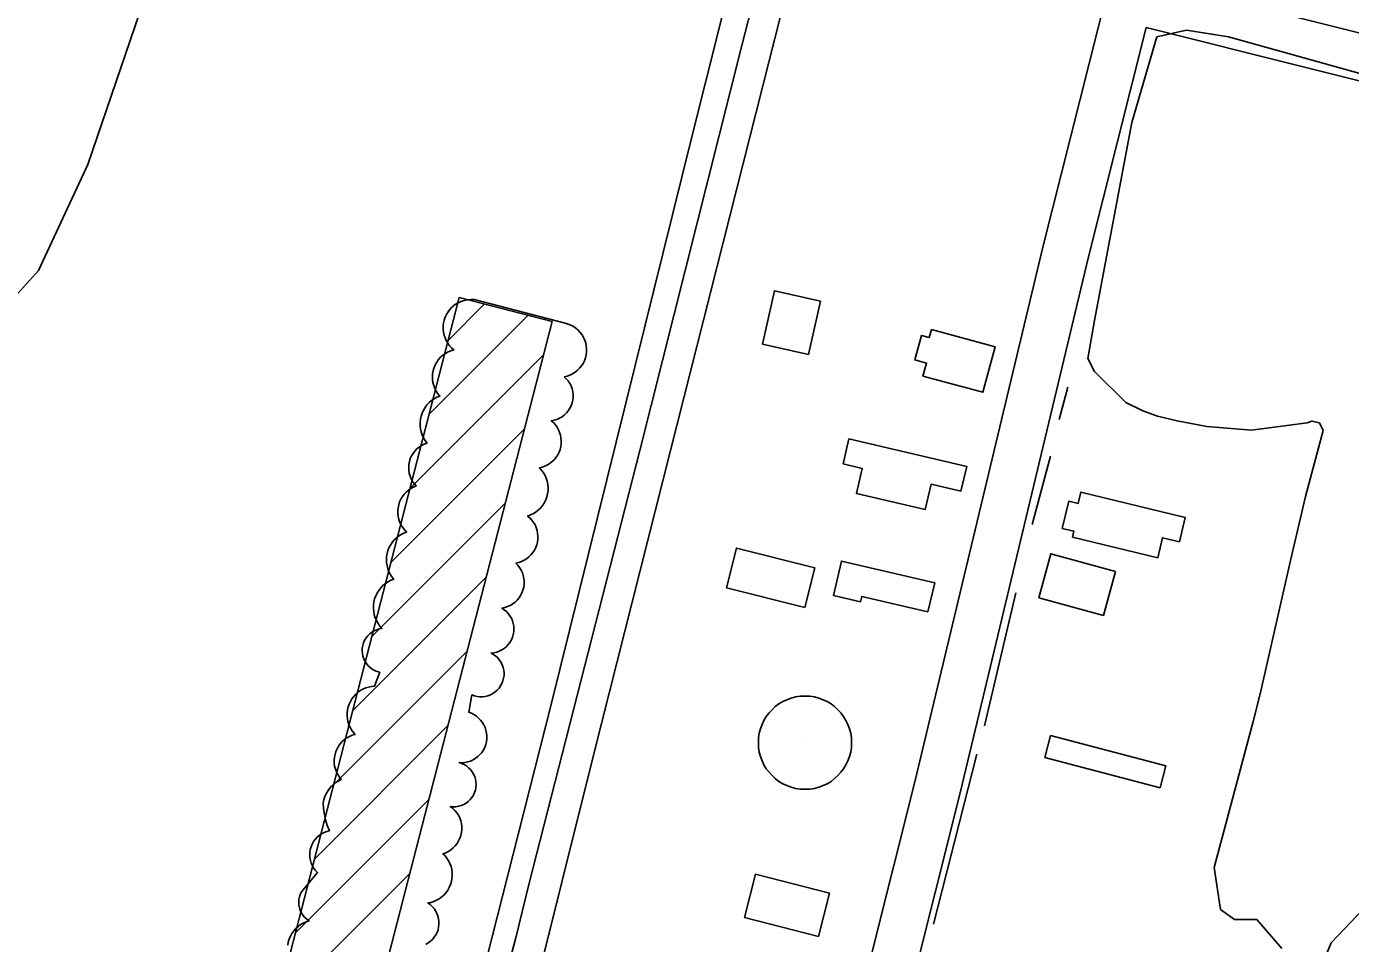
# Model space of a CAD drawing. Extents: x 3567028 to 3605064, y 510945 to 536587.
# Drawn here: x 3590344 to 3591196, y 526273 to 526862 of the extents above; entities that cross this region are included whole.
import ezdxf

# ---------------------------------------------------------------- set-up
doc = ezdxf.new("R2010")
doc.units = 0
for name, color, linetype in [('V-BLDG-OTLN', 7, 'Continuous'), ('V-DOMW-TANK', 7, 'Continuous'), ('V-RAIL-TRAK', 7, 'Continuous'), ('V-ROAD-CNTR', 7, 'Continuous'), ('V-SITE-STRC', 7, 'Continuous'), ('V-SITE-VEGE', 7, 'Continuous'), ('V-TOPO-SHOR', 7, 'Continuous')]:
    doc.layers.add(name, color=color, linetype=linetype)

msp = doc.modelspace()

# ---------------------------------------------------------------- linework, layer by layer
at = {"layer": 'V-BLDG-OTLN'}
for p, q in [((3590615.69, 526660.83), (3590638.81, 526683.95)), ((3590603.39, 526613.18), (3590666.91, 526676.7)), ((3590591.1, 526565.54), (3590676.85, 526651.29)), ((3590578.81, 526517.89), (3590664.56, 526603.64)), ((3590566.52, 526470.24), (3590652.27, 526555.99)), ((3590554.23, 526422.59), (3590639.98, 526508.35)), ((3590541.94, 526374.95), (3590627.69, 526460.7)), ((3590529.65, 526327.3), (3590615.4, 526413.05)), ((3590517.35, 526279.65), (3590603.11, 526365.41)), ((3590505.06, 526232.01), (3590590.81, 526317.76))]:
    msp.add_line(p, q, dxfattribs=at)
for points in [[(3590855.12, 526685.9), (3590847.36, 526651.57), (3590817.73, 526658.28), (3590825.5, 526692.6)], [(3590622.72, 526688.1), (3590682.38, 526672.71), (3590428.93, 525690.24), (3590369.27, 525705.63)], [(3590926.55, 526667.6), (3590967.52, 526656.52), (3590959.59, 526627.23), (3590921.07, 526637.65), (3590923.35, 526646.08), (3590915.84, 526648.11), (3590920.08, 526663.75), (3590925.13, 526662.38)], [(3590873.36, 526597.3), (3590949.22, 526579.56), (3590945.51, 526563.72), (3590926.37, 526568.2), (3590922.53, 526551.77), (3590878.24, 526562.13), (3590882.03, 526578.33), (3590869.61, 526581.24)], [(3591072.12, 526520.82), (3591017.31, 526534.12), (3591018.23, 526537.91), (3591010.7, 526539.74), (3591014.93, 526557.15), (3591020.91, 526555.69), (3591022.71, 526563.08), (3591089.81, 526546.79), (3591086.01, 526531.14), (3591075.26, 526533.75)], [(3590845.08, 526488.79), (3590794.7, 526501.54), (3590801.16, 526527.05), (3590851.54, 526514.28)], [(3590924.26, 526485.99), (3590881.63, 526495.97), (3590880.84, 526492.58), (3590863.39, 526496.66), (3590868.56, 526518.72), (3590928.63, 526504.64)], [(3591044.98, 526511.97), (3591037.22, 526483.73), (3590995.64, 526495.16), (3591003.4, 526523.4)], [(3591073.73, 526372.97), (3590999.54, 526392.38), (3591003.21, 526406.42), (3591077.4, 526387.01)], [(3590853.87, 526277.26), (3590806.25, 526289.46), (3590813.38, 526317.31), (3590861, 526305.1)]]:
    msp.add_lwpolyline(points, close=True, dxfattribs=at)
at = {"layer": 'V-DOMW-TANK'}
msp.add_line((3590845.14, 526401.92), (3590845.14, 526401.92), dxfattribs=at)
msp.add_circle((3590845.14, 526401.92), 30, dxfattribs=at)
at = {"layer": 'V-RAIL-TRAK'}
for points in [[(3590510.51, 525699.97), (3590536.46, 525754.51), (3590543.97, 525769.51), (3590552.84, 525788.59), (3590557.62, 525800.87), (3590563.77, 525823.37), (3590578.81, 525875.87), (3590623.92, 526053.83), (3590668.35, 526230.43), (3590709.36, 526394.75), (3590758.57, 526589.76), (3590818.04, 526824.31), (3590868.62, 527024.09), (3590928.77, 527264.78), (3590987.55, 527489.79)], [(3590960.94, 527467.3), (3590914.46, 527279.79), (3590858.41, 527060.24), (3590804.41, 526850.23), (3590738.8, 526589.77), (3590667.71, 526311.58), (3590658.83, 526275.44), (3590647.89, 526235.21), (3590636.27, 526179.98), (3590628.75, 526145.89), (3590620.54, 526100.2), (3590617.11, 526068.15), (3590609.17, 525995.63)], [(3590938.7, 527455.28), (3590892.22, 527271.19), (3590840.95, 527064.59), (3590771.92, 526789.81), (3590681.69, 526425.7), (3590616.07, 526167.29), (3590609.93, 526148.88), (3590602.41, 526127.74), (3590583.98, 526086.83), (3590571.68, 526052.06), (3590562.11, 526013.88), (3590554.6, 525987.97), (3590518.37, 525844.1), (3590517, 525833.87), (3590517.67, 525807.28), (3590514.89, 525724.76), (3590513.52, 525713.17), (3590510.1, 525698.17), (3590491.65, 525623.17), (3590461.58, 525516.12)]]:
    msp.add_lwpolyline(points, dxfattribs=at)
at = {"layer": 'V-ROAD-CNTR'}
for points in [[(3590677.55, 525406.65), (3590692.48, 525480.27), (3590736.48, 525651.6), (3590819.13, 525991.48), (3590915.82, 526376.75), (3590998.32, 526721.44), (3591081.14, 527049.6), (3591216.96, 527606.76), (3591264.65, 527798.11), (3591280.37, 527845.08)], [(3591072.03, 526890.9), (3591381.03, 526813.63), (3591488.29, 526787.12)], [(3590706.95, 525400.69), (3590721.73, 525473.56), (3590765.58, 525644.33), (3590848.26, 525984.29), (3590944.96, 526369.6), (3591027.46, 526714.27), (3591064.69, 526861.81)], [(3591064.69, 526861.81), (3591373.79, 526784.52), (3591481.03, 526758.02)]]:
    msp.add_lwpolyline(points, dxfattribs=at)
at = {"layer": 'V-SITE-STRC'}
for points in [[(3590590.51, 526575.2), (3590590.21, 526577.08), (3590590.13, 526578.98), (3590590.27, 526580.88), (3590590.62, 526582.74), (3590591.19, 526584.56), (3590591.96, 526586.3), (3590592.93, 526587.93), (3590594.08, 526589.45), (3590595.4, 526590.82), (3590596.87, 526592.03), (3590598.46, 526593.06), (3590600.17, 526593.9), (3590601.96, 526594.55), (3590600.72, 526596.18), (3590599.67, 526597.94), (3590598.81, 526599.8), (3590598.16, 526601.74), (3590597.71, 526603.74), (3590597.49, 526605.78), (3590597.48, 526607.83), (3590597.7, 526609.87), (3590598.13, 526611.88), (3590598.78, 526613.82), (3590599.63, 526615.69), (3590600.68, 526617.45), (3590601.91, 526619.09), (3590603.31, 526620.59), (3590604.86, 526621.93), (3590606.54, 526623.09), (3590608.35, 526624.07), (3590610.25, 526624.85), (3590608.97, 526626.35), (3590607.88, 526627.99), (3590606.97, 526629.74), (3590606.25, 526631.58), (3590605.75, 526633.48), (3590605.46, 526635.43), (3590605.39, 526637.4), (3590605.53, 526639.37), (3590605.89, 526641.31), (3590606.46, 526643.19), (3590607.24, 526645), (3590608.21, 526646.72), (3590609.36, 526648.32), (3590610.69, 526649.78), (3590612.16, 526651.08), (3590613.77, 526652.21), (3590615.5, 526653.17), (3590617.32, 526653.92), (3590619.21, 526654.46), (3590617.75, 526655.76), (3590616.44, 526657.19), (3590615.29, 526658.76), (3590614.31, 526660.45), (3590613.52, 526662.23), (3590612.92, 526664.08), (3590612.52, 526665.99), (3590612.33, 526667.93), (3590612.35, 526669.88), (3590612.58, 526671.82), (3590613.01, 526673.72), (3590613.65, 526675.56), (3590614.47, 526677.32), (3590615.49, 526678.99), (3590616.67, 526680.54), (3590618.01, 526681.95), (3590619.5, 526683.21), (3590621.11, 526684.31), (3590622.83, 526685.22), (3590624.64, 526685.95), (3590626.51, 526686.48), (3590628.43, 526686.81), (3590630.38, 526686.92), (3590632.32, 526686.83), (3590690.87, 526671.65), (3590692.72, 526671.12), (3590694.51, 526670.4), (3590696.21, 526669.48), (3590697.79, 526668.39), (3590699.25, 526667.13), (3590700.56, 526665.71), (3590701.7, 526664.16), (3590702.67, 526662.5), (3590703.46, 526660.74), (3590704.04, 526658.9), (3590704.42, 526657.01), (3590704.59, 526655.09), (3590704.55, 526653.17), (3590704.3, 526651.26), (3590703.85, 526649.39), (3590703.18, 526647.58), (3590702.33, 526645.85), (3590701.29, 526644.22), (3590700.08, 526642.73), (3590698.72, 526641.37), (3590697.21, 526640.17), (3590695.58, 526639.14), (3590693.85, 526638.3), (3590692.03, 526637.65), (3590690.16, 526637.2)], [(3590690.16, 526637.2), (3590691.53, 526635.94), (3590692.73, 526634.52), (3590693.77, 526632.96), (3590694.62, 526631.3), (3590695.27, 526629.56), (3590695.71, 526627.75), (3590695.94, 526625.9), (3590695.95, 526624.03), (3590695.75, 526622.18), (3590695.33, 526620.36), (3590694.7, 526618.6), (3590693.87, 526616.93), (3590692.85, 526615.37), (3590691.66, 526613.93), (3590690.31, 526612.65), (3590688.82, 526611.52), (3590687.21, 526610.58), (3590685.5, 526609.84), (3590683.71, 526609.29), (3590681.88, 526608.96), (3590683.26, 526607.72), (3590684.51, 526606.33), (3590685.6, 526604.81), (3590686.51, 526603.19), (3590687.25, 526601.47), (3590687.79, 526599.69), (3590688.14, 526597.86), (3590688.29, 526596), (3590688.24, 526594.14), (3590687.98, 526592.29), (3590687.53, 526590.48), (3590686.88, 526588.73), (3590686.05, 526587.06), (3590685.04, 526585.49), (3590683.87, 526584.04), (3590682.54, 526582.73), (3590681.09, 526581.56), (3590679.52, 526580.56), (3590677.84, 526579.74), (3590676.09, 526579.1), (3590674.28, 526578.66), (3590675.65, 526577.17), (3590676.85, 526575.54), (3590677.87, 526573.79), (3590678.69, 526571.94), (3590679.3, 526570.01), (3590679.69, 526568.03), (3590679.87, 526566.01), (3590679.83, 526563.99), (3590679.56, 526561.98), (3590679.08, 526560.01), (3590678.39, 526558.11), (3590677.49, 526556.3), (3590676.4, 526554.59), (3590675.13, 526553.02), (3590673.7, 526551.59), (3590672.12, 526550.32)], [(3590550.53, 526421.16), (3590550.76, 526423.07), (3590551.18, 526424.93), (3590551.8, 526426.75), (3590552.6, 526428.48), (3590553.59, 526430.13), (3590554.74, 526431.66), (3590556.04, 526433.07), (3590557.49, 526434.32), (3590559.05, 526435.42), (3590560.73, 526436.35), (3590562.49, 526437.1), (3590564.33, 526437.66), (3590566.21, 526438.03), (3590568.12, 526438.19), (3590571.56, 526447.15), (3590569.87, 526447.61), (3590568.24, 526448.28), (3590566.71, 526449.15), (3590565.3, 526450.19), (3590564.02, 526451.4), (3590562.91, 526452.76), (3590561.96, 526454.25), (3590561.21, 526455.84), (3590560.66, 526457.51), (3590560.32, 526459.23), (3590560.19, 526460.98), (3590560.27, 526462.74), (3590560.58, 526464.47), (3590561.09, 526466.15), (3590561.8, 526467.76), (3590562.71, 526469.27), (3590563.79, 526470.65), (3590565.04, 526471.89), (3590566.42, 526472.97), (3590567.93, 526473.87), (3590569.54, 526474.58), (3590571.23, 526475.09), (3590572.96, 526475.39), (3590571.6, 526476.92), (3590570.42, 526478.59), (3590569.42, 526480.38), (3590568.62, 526482.26), (3590568.02, 526484.21), (3590567.63, 526486.22), (3590567.46, 526488.26), (3590567.5, 526490.3), (3590567.77, 526492.33), (3590568.24, 526494.32), (3590568.93, 526496.25), (3590569.81, 526498.09), (3590570.9, 526499.83), (3590572.15, 526501.45), (3590573.57, 526502.92), (3590575.14, 526504.23), (3590576.84, 526505.37), (3590578.65, 526506.32), (3590580.56, 526507.07), (3590579.33, 526508.6), (3590578.27, 526510.25), (3590577.39, 526512), (3590576.7, 526513.83), (3590576.2, 526515.73), (3590575.91, 526517.67), (3590575.82, 526519.63), (3590575.93, 526521.58), (3590576.24, 526523.52), (3590576.76, 526525.41), (3590577.47, 526527.23), (3590578.37, 526528.98), (3590579.45, 526530.62), (3590580.69, 526532.13), (3590582.08, 526533.51), (3590583.61, 526534.74), (3590585.25, 526535.8), (3590587.01, 526536.68), (3590588.84, 526537.38), (3590587.49, 526538.74), (3590586.3, 526540.25), (3590585.29, 526541.88), (3590584.45, 526543.61), (3590583.81, 526545.42), (3590583.37, 526547.29), (3590583.14, 526549.19), (3590583.12, 526551.11), (3590583.31, 526553.02), (3590583.7, 526554.9), (3590584.3, 526556.72), (3590585.09, 526558.47), (3590586.07, 526560.12), (3590587.22, 526561.66), (3590588.53, 526563.06), (3590589.99, 526564.3), (3590591.58, 526565.38), (3590593.27, 526566.28), (3590595.06, 526566.99), (3590593.78, 526568.4), (3590592.67, 526569.95), (3590591.75, 526571.61), (3590591.03, 526573.37), (3590590.51, 526575.2)], [(3590672.12, 526550.32), (3590670.41, 526549.24), (3590668.59, 526548.35), (3590666.69, 526547.66), (3590668.1, 526546.43), (3590669.38, 526545.06), (3590670.5, 526543.54), (3590671.44, 526541.92), (3590672.2, 526540.2), (3590672.76, 526538.41), (3590673.12, 526536.56), (3590673.28, 526534.69), (3590673.24, 526532.81), (3590672.98, 526530.95), (3590672.53, 526529.13), (3590671.87, 526527.37), (3590671.03, 526525.69), (3590670.01, 526524.11), (3590668.81, 526522.66), (3590667.47, 526521.34), (3590665.99, 526520.19), (3590664.39, 526519.2), (3590662.7, 526518.39), (3590660.92, 526517.78), (3590659.09, 526517.36), (3590660.4, 526516.01), (3590661.54, 526514.51), (3590662.51, 526512.9), (3590663.3, 526511.19), (3590663.88, 526509.4), (3590664.27, 526507.55), (3590664.44, 526505.67), (3590664.4, 526503.79), (3590664.15, 526501.91), (3590663.69, 526500.08), (3590663.03, 526498.32), (3590662.18, 526496.63), (3590661.15, 526495.06), (3590659.94, 526493.6), (3590658.58, 526492.3), (3590657.08, 526491.15), (3590655.47, 526490.18), (3590653.75, 526489.4), (3590651.96, 526488.81), (3590650.12, 526488.43), (3590651.63, 526487.44), (3590653.01, 526486.28), (3590654.25, 526484.97), (3590655.33, 526483.52), (3590656.23, 526481.96), (3590656.95, 526480.3), (3590657.47, 526478.56), (3590657.78, 526476.78), (3590657.88, 526474.97), (3590657.77, 526473.17), (3590657.46, 526471.39), (3590656.94, 526469.66), (3590656.22, 526468), (3590655.31, 526466.43), (3590654.23, 526464.98), (3590652.98, 526463.67), (3590651.59, 526462.51), (3590650.08, 526461.53), (3590648.46, 526460.72), (3590646.77, 526460.11), (3590645.01, 526459.7), (3590643.21, 526459.5), (3590644.75, 526458.64), (3590646.17, 526457.6), (3590647.46, 526456.39), (3590648.59, 526455.04), (3590649.56, 526453.57), (3590650.34, 526451.99), (3590650.94, 526450.33), (3590651.33, 526448.61), (3590651.51, 526446.85), (3590651.48, 526445.09), (3590651.24, 526443.35), (3590650.8, 526441.64), (3590650.15, 526440), (3590649.32, 526438.45), (3590648.31, 526437), (3590647.13, 526435.69), (3590645.81, 526434.53), (3590644.35, 526433.53), (3590642.79, 526432.71), (3590641.14, 526432.08), (3590639.43, 526431.66), (3590637.68, 526431.44), (3590635.92, 526431.43), (3590634.17, 526431.63), (3590632.45, 526432.04), (3590630.8, 526432.64), (3590628.74, 526421.43), (3590630.48, 526420.79), (3590632.15, 526419.95), (3590633.71, 526418.92), (3590635.15, 526417.74), (3590636.44, 526416.39), (3590637.57, 526414.91), (3590638.53, 526413.32)], [(3590512.31, 526271.69), (3590512.68, 526273.65), (3590513.26, 526275.57), (3590514.04, 526277.41), (3590515.01, 526279.17), (3590516.16, 526280.8), (3590517.48, 526282.31), (3590518.95, 526283.67), (3590520.56, 526284.87), (3590522.28, 526285.89), (3590524.11, 526286.72), (3590526.01, 526287.35), (3590524.55, 526288.37), (3590523.24, 526289.56), (3590522.09, 526290.91), (3590521.12, 526292.39), (3590520.35, 526293.99), (3590519.8, 526295.67), (3590519.47, 526297.42), (3590519.36, 526299.18), (3590519.49, 526300.96), (3590519.84, 526302.69), (3590520.41, 526304.37), (3590521.2, 526305.96), (3590531.53, 526318.35), (3590530.27, 526319.65), (3590529.16, 526321.09), (3590528.22, 526322.65), (3590527.48, 526324.31), (3590526.92, 526326.04), (3590526.58, 526327.82), (3590526.45, 526329.64), (3590526.52, 526331.45), (3590526.81, 526333.25), (3590527.3, 526334.99), (3590528, 526336.68), (3590528.88, 526338.26), (3590529.95, 526339.74), (3590531.18, 526341.08), (3590532.55, 526342.27), (3590534.06, 526343.29), (3590535.67, 526344.12), (3590537.37, 526344.77), (3590539.13, 526345.21), (3590537.79, 526348.66), (3590536.71, 526352.19), (3590535.88, 526355.79), (3590535.31, 526359.44), (3590535.01, 526363.13), (3590535.51, 526365.28), (3590536.25, 526367.37), (3590537.2, 526369.36), (3590538.35, 526371.24), (3590539.71, 526372.99), (3590541.24, 526374.59), (3590542.93, 526376.01), (3590544.77, 526377.24), (3590546.73, 526378.27), (3590545.52, 526379.77), (3590544.49, 526381.38), (3590543.63, 526383.1), (3590542.97, 526384.9), (3590542.51, 526386.76), (3590542.25, 526388.66), (3590542.2, 526390.57), (3590542.36, 526392.48), (3590542.73, 526394.36), (3590543.3, 526396.2), (3590544.06, 526397.95), (3590545.01, 526399.62), (3590546.13, 526401.17), (3590547.42, 526402.59), (3590548.86, 526403.86), (3590550.42, 526404.97), (3590552.09, 526405.91), (3590553.86, 526406.65), (3590555.7, 526407.2), (3590554.43, 526408.64), (3590553.32, 526410.2), (3590552.38, 526411.87), (3590551.62, 526413.63), (3590551.06, 526415.46), (3590550.68, 526417.34), (3590550.5, 526419.25), (3590550.53, 526421.16)], [(3590638.53, 526413.32), (3590639.3, 526411.62), (3590639.88, 526409.85), (3590640.26, 526408.03), (3590640.43, 526406.17), (3590640.39, 526404.31), (3590640.14, 526402.46), (3590639.69, 526400.65), (3590639.04, 526398.91), (3590638.19, 526397.25), (3590637.16, 526395.69), (3590635.97, 526394.26), (3590634.62, 526392.97), (3590633.14, 526391.85), (3590631.54, 526390.89), (3590629.84, 526390.12), (3590628.07, 526389.55), (3590626.24, 526389.18), (3590624.38, 526389.02), (3590622.52, 526389.06), (3590624.2, 526388.54), (3590625.81, 526387.83), (3590627.31, 526386.92), (3590628.7, 526385.83), (3590629.94, 526384.59), (3590631.02, 526383.2), (3590631.92, 526381.69), (3590632.63, 526380.08), (3590633.14, 526378.4), (3590633.45, 526376.67), (3590633.54, 526374.92), (3590633.41, 526373.16), (3590633.08, 526371.44), (3590632.53, 526369.77), (3590631.78, 526368.17), (3590630.85, 526366.68), (3590629.74, 526365.32), (3590628.48, 526364.1), (3590627.07, 526363.04), (3590625.55, 526362.17), (3590623.93, 526361.48), (3590622.24, 526361), (3590620.5, 526360.72), (3590618.74, 526360.67), (3590616.99, 526360.82), (3590618.5, 526359.65), (3590619.87, 526358.32), (3590621.08, 526356.84), (3590622.12, 526355.23), (3590622.96, 526353.52), (3590623.61, 526351.72), (3590624.06, 526349.86), (3590624.29, 526347.96), (3590624.31, 526346.05), (3590624.12, 526344.15), (3590623.71, 526342.28), (3590623.1, 526340.47), (3590622.28, 526338.73), (3590621.28, 526337.1), (3590620.1, 526335.6), (3590618.76, 526334.24), (3590617.28, 526333.03), (3590615.67, 526332), (3590613.95, 526331.16), (3590612.15, 526330.51), (3590613.54, 526329.11), (3590614.77, 526327.57), (3590615.83, 526325.91), (3590616.7, 526324.14), (3590617.38, 526322.29), (3590617.85, 526320.38), (3590618.12, 526318.43), (3590618.17, 526316.46), (3590618.01, 526314.49), (3590617.64, 526312.56), (3590617.07, 526310.67), (3590616.29, 526308.86), (3590615.33, 526307.14), (3590614.19, 526305.54), (3590612.88, 526304.06), (3590611.41, 526302.74), (3590609.82, 526301.58), (3590608.11, 526300.6), (3590606.31, 526299.81), (3590604.43, 526299.22), (3590602.49, 526298.83), (3590603.96, 526297.79), (3590605.29, 526296.57), (3590606.47, 526295.21), (3590607.48, 526293.73), (3590608.31, 526292.13), (3590608.95, 526290.45), (3590609.39, 526288.7), (3590609.61, 526286.92), (3590609.63, 526285.12), (3590609.43, 526283.33), (3590609.03, 526281.57), (3590608.42, 526279.88), (3590607.62, 526278.27), (3590606.63, 526276.77), (3590605.48, 526275.39)], [(3590605.48, 526275.39), (3590604.17, 526274.15), (3590602.73, 526273.08), (3590601.16, 526272.19)]]:
    msp.add_lwpolyline(points, dxfattribs=at)
at = {"layer": 'V-SITE-VEGE'}
for points in [[(3590426.22, 526898.24), (3590383.79, 526773.84), (3590352.04, 526705.66), (3590336.48, 526688.32)], [(3591151.97, 526269.57), (3591135.83, 526288.12), (3591121.48, 526288.13), (3591112.5, 526294.72), (3591108.33, 526321.64), (3591133.51, 526415.55), (3591138.31, 526434.09), (3591157.5, 526519.03), (3591167.1, 526560.3), (3591178.49, 526602.76), (3591176.1, 526607.55), (3591171.31, 526608.75), (3591168.32, 526607.56), (3591132.42, 526602.79), (3591103.71, 526605.2), (3591084.57, 526608.8), (3591072.01, 526611.8), (3591062.44, 526615.39), (3591051.68, 526620.78), (3591031.35, 526640.54), (3591027.16, 526648.92), (3591031.37, 526673.44), (3591055.37, 526800.85), (3591071.55, 526855.87), (3591090.7, 526860.05), (3591117.62, 526855.85), (3591268.34, 526813.88)], [(3591208.82, 526299.45), (3591183.68, 526273.14), (3591178.89, 526261.78), (3591178.28, 526251.61), (3591181.26, 526239.05), (3591186.05, 526232.46), (3591194.42, 526226.47), (3591209.97, 526224.07)]]:
    msp.add_lwpolyline(points, dxfattribs=at)
at = {"layer": 'V-TOPO-SHOR'}
for p, q in [((3591008.75, 526609.75), (3591014.34, 526630.64)), ((3590991.3, 526542.21), (3591003.17, 526586.08)), ((3590960.59, 526412.7), (3590980.83, 526498.35)), ((3590927.78, 526285.28), (3590955.7, 526394.6))]:
    msp.add_line(p, q, dxfattribs=at)

doc.saveas('drawing.dxf')
